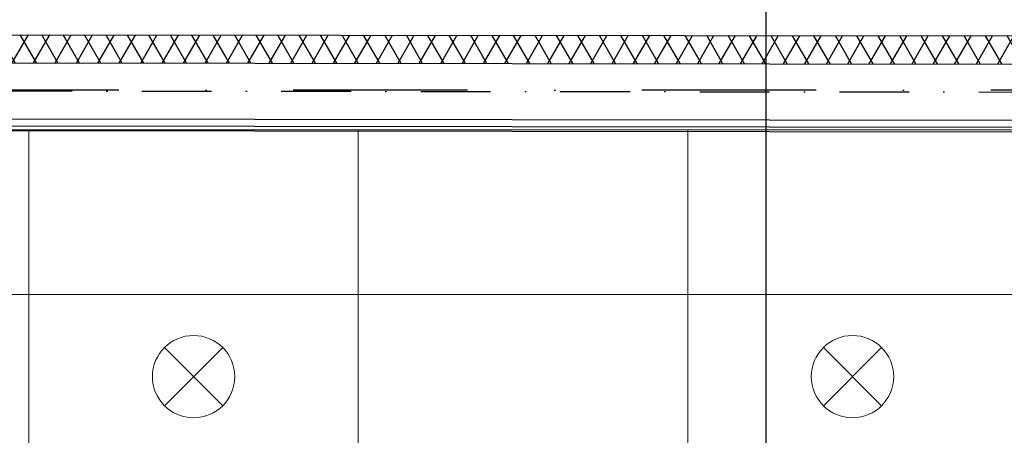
# Model space of a CAD drawing. Header units: millimetres. Extents: x -32221 to 212500, y 31663 to 93766.
# Tile 289 of 340: x 82666 to 86252, y 60599 to 62115. Entities that reach past the tile are written whole.
import ezdxf

# ---------------------------------------------------------------- set-up
doc = ezdxf.new("R2010")
doc.units = ezdxf.units.MM
doc.linetypes.add('DASHDOTX2', pattern=[50.8, 25.4, -12.7, 0, -12.7])
doc.layers.add('kasetony', color=42, linetype='Continuous', lineweight=5)
doc.layers.add('lampy', color=30, linetype='Continuous', lineweight=9)
doc.layers.add('osie', color=250, linetype='Continuous')
doc.layers.add('Sciany', color=250, linetype='Continuous')

msp = doc.modelspace()

# ---------------------------------------------------------------- hatches: boundary and pattern name
at = {"layer": 'Sciany', "transparency": 33554687}
h = msp.add_hatch(dxfattribs=at)
h.set_pattern_fill('DIAMONDS', color=256, scale=21.298246, angle=360, style=0)
h.set_pattern_definition([(60, (74679.455, 27072.76), (-58.56231, 33.81097), []), (120, (74679.455, 27072.76), (-58.56231, -33.81097), [])])
h.paths.add_polyline_path([(88656.625, 62052.787), (79453.975, 62062.25), (79453.975, 61960.019), (88656.519, 61950.599)])
h.paths.add_polyline_path([(90450.502, 59450.093), (90442.433, 62050.95), (89849.325, 62051.56), (89849.219, 61949.228), (90340.202, 61948.719), (90347.912, 59463.521)])
h.paths.add_polyline_path([(89271.837, 47649.75), (89271.837, 50675.258), (89166.831, 50684.438), (89169.606, 47649.62)])
h.paths.add_polyline_path([(90134.206, 47841.043), (90143.718, 47841.033), (90340.202, 47840.829), (90347.912, 45355.632), (90450.502, 45342.204), (90442.433, 47943.061), (90152.927, 47943.33), (90134.217, 47943.347), (90134.251, 47884.562)])
h.paths.add_polyline_path([(79426.116, 33439.499), (89271.837, 33439.499), (89271.837, 36567.368), (89166.831, 36576.548), (89169.606, 33541.73), (79426.206, 33529.807)])

# ---------------------------------------------------------------- linework, layer by layer
at = {"layer": 'kasetony'}
for p, q in [((82699.475, 61712.853), (81499.475, 61712.853)), ((82699.475, 61112.853), (82699.475, 61712.853)), ((82699.475, 61712.853), (82699.475, 61112.853)), ((83899.475, 61712.853), (82699.475, 61712.853)), ((83899.475, 61112.853), (83899.475, 61712.853)), ((83899.475, 61712.853), (83899.475, 61112.853)), ((85099.475, 61712.853), (83899.475, 61712.853)), ((85099.475, 61112.853), (85099.475, 61712.853)), ((85099.475, 61712.853), (85099.475, 61112.853)), ((86299.475, 61712.853), (85099.475, 61712.853)), ((81499.475, 61112.853), (82699.475, 61112.853)), ((82699.475, 61112.853), (81499.475, 61112.853)), ((82699.475, 61112.853), (83899.475, 61112.853)), ((82699.475, 60512.853), (82699.475, 61112.853)), ((82699.475, 61112.853), (82699.475, 60512.853)), ((83899.475, 61112.853), (82699.475, 61112.853)), ((83899.475, 61112.853), (85099.475, 61112.853)), ((83899.475, 60512.853), (83899.475, 61112.853)), ((83899.475, 61112.853), (83899.475, 60512.853)), ((85099.475, 61112.853), (83899.475, 61112.853)), ((85099.475, 61112.853), (86299.475, 61112.853)), ((85099.475, 60512.853), (85099.475, 61112.853)), ((85099.475, 61112.853), (85099.475, 60512.853)), ((86299.475, 61112.853), (85099.475, 61112.853))]:
    msp.add_line(p, q, dxfattribs=at)
at = {"layer": 'lampy'}
for p, q in [((83193.409, 60918.919), (83405.542, 60706.787)), ((83405.542, 60918.919), (83193.409, 60706.787)), ((85593.409, 60918.919), (85805.542, 60706.787)), ((85805.542, 60918.919), (85593.409, 60706.787))]:
    msp.add_line(p, q, dxfattribs=at)
for centre in [(83299.475, 60812.853), (85699.475, 60812.853)]:
    msp.add_circle(centre, 150, dxfattribs=at)
at = {"layer": 'osie'}
msp.add_line((85384.008, 64401.551), (85384.008, 32871.067), dxfattribs=at)
at = {"layer": 'osie', "linetype": 'DASHDOTX2', "ltscale": 25}
msp.add_line((93188.295, 61857.756), (77303.49, 61857.756), dxfattribs=at)
at = {"layer": 'Sciany'}
for p, q in [((79453.975, 62062.25), (88656.625, 62052.787)), ((79453.975, 61960.019), (88656.519, 61950.466)), ((79657.119, 61755.493), (88656.307, 61746.152)), ((79682.512, 61729.909), (88681.838, 61720.568)), ((79699.475, 61712.853), (88698.877, 61703.511))]:
    msp.add_line(p, q, dxfattribs=at)
at = {"layer": 'Sciany', "linetype": 'DASHDOTX2', "ltscale": 10}
msp.add_line((79554.291, 61857.756), (90241.854, 61846.663), dxfattribs=at)

doc.saveas('drawing.dxf')
